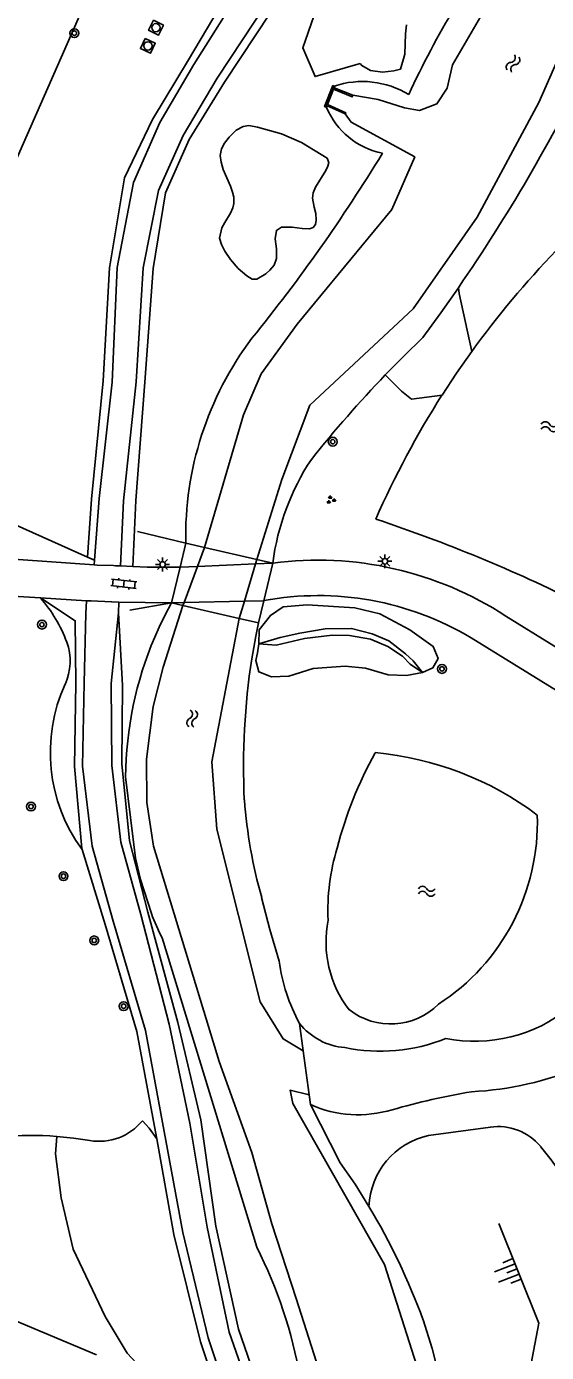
# Model space of a CAD drawing. Extents: x 136000 to 141014, y 402000 to 403500.
# Drawn here: x 138761.5 to 138808.4, y 402502.3 to 402621.6 of the extents above; entities that cross this region are included whole.
import ezdxf

# ---------------------------------------------------------------- set-up
doc = ezdxf.new("R2010")
doc.units = 0
for name, color, linetype in [('gg-afsc-hekwerk', 7, 'Continuous'), ('gg-knt-bovenkant onderkant talud', 7, 'Continuous'), ('gg-knt-onverhard', 7, 'Continuous'), ('gg-knt-verharding', 7, 'Continuous'), ('gg-knt-verharding niveau 01', 7, 'Continuous'), ('gg-kntw-bovenkant insteek waterloop', 7, 'Continuous'), ('gg-kntw-waterlijn', 7, 'Continuous'), ('gg-kwrk-kunstwerk', 7, 'Continuous'), ('gg-kwrk-kunstwerk niveau 01', 7, 'Continuous'), ('gt-grn-groengrens', 7, 'Continuous'), ('gt-grn-vlakafsluiter', 7, 'Continuous'), ('gt-symb-boom', 7, 'Continuous'), ('gt-symb-groenvak', 7, 'Continuous'), ('gt-symb-klinker verharding', 7, 'Continuous'), ('gt-symb-lichtmast', 7, 'Continuous'), ('gt-symb-rioolschacht', 7, 'Continuous'), ('gt-symb-talud symbool', 7, 'Continuous'), ('gt-symb-watersymbool', 7, 'Continuous')]:
    doc.layers.add(name, color=color, linetype=linetype)

# ---------------------------------------------------------------- blocks, each defined once
blk = doc.blocks.new('gt0-LMAST')
at = {"layer": 'gt-symb-lichtmast'}
for p, q in [((-0.18, 0.17), (-0.45, 0.44)), ((0, 0.25), (0, 0.62)), ((0.17, 0.17), (0.44, 0.44)), ((-0.25, 0), (-0.63, 0)), ((-0.18, -0.18), (-0.45, -0.45)), ((0, -0.25), (0, -0.63)), ((0.44, -0.45), (0.17, -0.18)), ((0.25, 0), (0.62, 0))]:
    blk.add_line(p, q, dxfattribs=at)
blk.add_circle((0, 0), 0.25, dxfattribs=at)
blk = doc.blocks.new('gt0-GRVAK')
at = {"layer": 'gt-symb-groenvak'}
for p, q in [((-0.11, 0.19), (-0.23, 0.24)), ((-0.18, 0.15), (0.09, 0.15)), ((-0.09, 0.21), (-0.16, 0.32)), ((-0.05, 0.21), (-0.05, 0.39)), ((0, 0.21), (0.06, 0.32)), ((0.02, 0.19), (0.13, 0.24)), ((0.26, -0.05), (0.2, 0.06)), ((0.31, -0.05), (0.31, 0.13)), ((0.35, -0.05), (0.41, 0.06)), ((-0.24, -0.23), (-0.36, -0.18)), ((-0.32, -0.26), (-0.05, -0.26)), ((-0.23, -0.21), (-0.29, -0.1)), ((-0.18, -0.2), (-0.18, -0.02)), ((-0.14, -0.21), (-0.07, -0.1)), ((-0.12, -0.23), (0, -0.18)), ((0.24, -0.07), (0.12, -0.02)), ((0.17, -0.11), (0.44, -0.11)), ((0.37, -0.07), (0.49, -0.02))]:
    blk.add_line(p, q, dxfattribs=at)
blk = doc.blocks.new('gt0-BOOM')
at = {"layer": 'gt-symb-boom'}
for radius in [0.4, 0.2]:
    blk.add_circle((0, 0), radius, dxfattribs=at)
blk = doc.blocks.new('gt0-WA')
at = {"layer": 'gt-symb-watersymbool'}
for centre, start, end in [((-0.32, 0.02), 28.0725, 151.9275), ((0.43, 0.42), 208.0725, 331.9275), ((-0.32, -0.43), 28.0725, 151.9275), ((0.43, -0.03), 208.0725, 331.9275)]:
    blk.add_arc(centre, 0.425, start, end, dxfattribs=at)
blk = doc.blocks.new('gt0-KL1')
at = {"layer": 'gt-symb-klinker verharding'}
for p, q in [((-1.15, 0.3), (1.15, 0.3)), ((-1, -0.3), (-1, 0.3)), ((-0.5, 0.3), (-0.5, 0.45)), ((0, -0.3), (0, 0.3)), ((0.5, 0.3), (0.5, 0.45)), ((1, -0.3), (1, 0.3)), ((-1.15, -0.3), (1.15, -0.3)), ((-0.5, -0.45), (-0.5, -0.3)), ((0.5, -0.45), (0.5, -0.3))]:
    blk.add_line(p, q, dxfattribs=at)
blk = doc.blocks.new('gt0-RS')
at = {"layer": 'gt-symb-rioolschacht'}
blk.add_lwpolyline([(-0.5, -0.5), (0.5, -0.5), (0.5, 0.5), (-0.5, 0.5)], close=True, dxfattribs=at)
blk.add_circle((0, 0), 0.375, dxfattribs=at)
blk = doc.blocks.new('gt0-TALUD_1')
at = {"layer": 'gt-symb-talud symbool'}
for p, q in [((-0.5, -2), (-0.5, 0)), ((0, -1), (0, 0)), ((-1, -1), (-1, 0)), ((0.5, -2), (0.5, 0)), ((1, -1), (1, 0))]:
    blk.add_line(p, q, dxfattribs=at)

msp = doc.modelspace()

# ---------------------------------------------------------------- linework, layer by layer
at = {"layer": 'gg-afsc-hekwerk'}
for p, q in [((138788.47, 402614.37), (138789.24, 402616.24)), ((138775.89, 402575.1), (138771.54, 402576.15)), ((138774.61, 402569.74), (138770.85, 402569.08)), ((138812.64, 402563.62), (138804.71, 402568.55))]:
    msp.add_line(p, q, dxfattribs=at)
msp.add_lwpolyline([(138801.61, 402566.58), (138809.28, 402561.86), (138818.29, 402555.99), (138819.82, 402555.02), (138821.79, 402553.5), (138830.89, 402545.71)], dxfattribs=at)
for centre, radius, start, end in [((138787.78, 402542.59), 30.99, 56.8767, 97.527), ((138787.84, 402543.59), 26.8, 59.0724, 100.5909)]:
    msp.add_arc(centre, radius, start, end, dxfattribs=at)
at = {"layer": 'gg-knt-bovenkant onderkant talud'}
msp.add_line((138803.33, 402522.55), (138797.77, 402521.78), dxfattribs=at)
for points in [[(138797.22, 402563.46), (138796.36, 402564.53), (138795.68, 402565.14), (138794.18, 402566.32), (138792.68, 402566.95), (138790.82, 402567.44), (138788.45, 402567.39), (138786.17, 402567.02), (138784.38, 402566.63), (138782.47, 402566.05)], [(138782.47, 402566.05), (138784.03, 402565.92), (138786.59, 402566.53), (138789.07, 402566.83), (138790.63, 402566.8), (138792.53, 402566.47), (138794.09, 402565.8), (138795.42, 402564.95), (138796.09, 402564.22), (138797.22, 402563.46)], [(138764.26, 402521.71), (138765.76, 402521.56), (138767.25, 402521.34)], [(138804.1, 402513.87), (138807.71, 402504.9), (138806.77, 402500)], [(138767.84, 402502.05), (138760.49, 402505.15), (138759.86, 402504.88), (138758.43, 402504.2), (138757.62, 402503.78), (138756.87, 402503.33), (138756.54, 402503.1), (138755.98, 402502.67), (138755.47, 402502.25)]]:
    msp.add_lwpolyline(points, dxfattribs=at)
for centre, radius, start, end in [((138753.44, 402561.9), 12.49, 20.1551, 41.5006), ((138760.47, 402564.48), 5, 335.4063, 20.1376), ((138778.43, 402556.26), 14.75, 155.3915, 216.2944), ((138768.1, 402526.27), 5, 260.2125, 320.8837), ((138804.01, 402517.6), 5, 40.0512, 97.8737), ((138761.92, 402490.49), 31.31, 85.715, 122.1402), ((138799.21, 402515.1), 6.84, 102.2237, 177.423), ((138784.58, 402501.26), 30.38, 16.7789, 40.0594)]:
    msp.add_arc(centre, radius, start, end, dxfattribs=at)
at = {"layer": 'gg-knt-onverhard'}
for p, q in [((138767.64, 402573.16), (138767.67, 402573.57)), ((138769.84, 402568.83), (138769.85, 402569.81))]:
    msp.add_line(p, q, dxfattribs=at)
for points in [[(138767.67, 402573.57), (138768.07, 402579.14), (138769.25, 402589.59), (138769.7, 402599.92), (138771.17, 402607.56), (138773.54, 402612.96), (138776.62, 402618.19), (138781.95, 402626.68), (138786.35, 402635.26), (138790.36, 402643.68), (138793.53, 402652.86), (138797.53, 402664.74), (138799.87, 402673.84), (138803.04, 402682.51), (138807.24, 402691.72), (138811.1, 402699.87), (138814.31, 402708.81), (138816.89, 402717.63), (138817.91, 402723.96)], [(138770, 402573.06), (138770.27, 402578.91), (138771.43, 402589.62), (138772.05, 402599.88), (138773.42, 402606.84), (138775.64, 402611.79), (138778.73, 402616.96), (138784.32, 402625.47), (138788.62, 402634.36), (138792.8, 402642.47), (138796.27, 402652.35), (138799.28, 402660.95), (138802.67, 402673.17), (138803.67, 402676.2), (138806.6, 402685.64), (138810.76, 402693.6), (138814.59, 402702.36), (138817.29, 402710.65), (138820.55, 402719.89), (138824.19, 402722.95)], [(138782.82, 402488.35), (138782.27, 402490.86), (138780.16, 402496.8), (138777.9, 402503.57), (138775.61, 402513.05), (138772.26, 402531.24), (138769.35, 402541.09), (138767.46, 402547.82), (138766.59, 402555.03), (138766.73, 402562.53), (138766.88, 402568.78), (138766.95, 402569.93)], [(138782.09, 402497.59), (138779.8, 402504.08), (138777.81, 402513.55), (138776.26, 402522.91), (138774.39, 402531.82), (138771.85, 402541.67), (138770.04, 402548.18), (138769.22, 402555.11), (138769.17, 402562.47), (138769.84, 402568.83)]]:
    msp.add_lwpolyline(points, dxfattribs=at)
at = {"layer": 'gg-knt-verharding'}
for p, q in [((138767.64, 402573.16), (138767.9, 402573.14)), ((138767.9, 402573.14), (138769.39, 402573.09)), ((138769.39, 402573.09), (138769.57, 402573.08)), ((138769.57, 402573.08), (138770, 402573.06)), ((138770, 402573.06), (138771.11, 402573.01)), ((138762.8, 402570.18), (138766.95, 402569.93)), ((138766.95, 402569.93), (138767.35, 402569.91)), ((138767.35, 402569.91), (138769.2, 402569.82)), ((138769.2, 402569.82), (138769.23, 402569.82)), ((138769.85, 402569.81), (138769.23, 402569.82)), ((138774.61, 402569.74), (138769.85, 402569.81))]:
    msp.add_line(p, q, dxfattribs=at)
for points in [[(138755.38, 402579.04), (138753.22, 402574.4), (138754.11, 402574.05), (138759.08, 402573.77), (138767.64, 402573.16)], [(138771.11, 402573.01), (138772.4, 402572.95), (138775.37, 402572.94)], [(138750.87, 402570.64), (138752.83, 402570.79), (138762.8, 402570.18)]]:
    msp.add_lwpolyline(points, dxfattribs=at)
at = {"layer": 'gg-knt-verharding niveau 01'}
for p, q in [((138775.37, 402572.94), (138776.95, 402573.01)), ((138776.95, 402573.01), (138782.18, 402573.25)), ((138782.18, 402573.25), (138783.72, 402573.32)), ((138774.61, 402569.74), (138775.73, 402569.77)), ((138775.73, 402569.77), (138781.17, 402569.89)), ((138781.17, 402569.89), (138782.91, 402569.93))]:
    msp.add_line(p, q, dxfattribs=at)
at = {"layer": 'gg-kntw-bovenkant insteek waterloop'}
msp.add_line((138773.76, 402539.57), (138782.28, 402511.74), dxfattribs=at)
for points in [[(138800.45, 402598.1), (138798.87, 402595.85), (138797.25, 402593.62), (138795.53, 402591.95), (138793.86, 402590.25)], [(138801.65, 402592.36), (138800.28, 402590.41), (138798.98, 402588.42)], [(138774.61, 402569.74), (138774.03, 402568.66), (138773.49, 402567.56), (138773.09, 402566.65)], [(138782.43, 402567.94), (138782.2, 402566.74), (138781.84, 402564.7)], [(138772.79, 402541.77), (138771.8, 402544.82), (138771.36, 402546.75), (138770.47, 402554.07)], [(138784.3, 402537.48), (138783.45, 402540.33), (138782.72, 402543.2)], [(138787.11, 402524.58), (138789.81, 402519.33), (138791.14, 402517.4), (138792.38, 402515.41)], [(138798.76, 402500), (138798.09, 402502.61), (138797.27, 402505.19)]]:
    msp.add_lwpolyline(points, dxfattribs=at)
for centre, radius, start, end in [((138870.01, 402581.27), 81.56, 142.6643, 155.2019), ((138672.48, 402686.34), 155.44, 325.4117, 334.0543), ((138791.8, 402608.7), 7.96, 58.3579, 108.7282), ((138795.03, 402617.07), 7.02, 202.9427, 258.257), ((138665.52, 402688.14), 149.93, 320.8837, 328.6776), ((138868.79, 402543.89), 82.8, 135.9695, 144.1767), ((138805.55, 402575.7), 29.67, 143.0289, 181.1703), ((138872.75, 402514.39), 109.44, 136.1226, 141.417), ((138868.78, 402543.9), 82.8, 147.4692, 156.233), ((138805.94, 402570.34), 22.42, 146.7051, 172.3753), ((138748.53, 402443.27), 141.19, 63.5795, 71.6366), ((138803.1, 402553.84), 32.63, 156.8825, 179.597), ((138844.21, 402555.02), 63.12, 171.1766, 182.7358), ((138824.81, 402538.55), 36.44, 150.9412, 165.5182), ((138790.36, 402527.72), 28.65, 53.1056, 84.7894), ((138825.68, 402555.32), 44.63, 184.2621, 195.7583), ((138788.03, 402550.01), 19.54, 302.9221, 1.8109), ((138807.57, 402542.09), 18.88, 162.8344, 182.7633), ((138803.26, 402553.92), 32.81, 201.7468, 205.9459), ((138798.6, 402539.24), 10.08, 168.9035, 217.4095), ((138800.72, 402539.76), 16.58, 187.906, 208.4112), ((138794.35, 402537.9), 6.07, 231.866, 315.0988), ((138801.91, 402543.84), 13.57, 258.9655, 308.8545), ((138790.69, 402535.5), 5.82, 218.511, 265.3556), ((138793.39, 402545.35), 15.97, 258.5348, 291.778), ((138800.2, 402554.99), 29.29, 272.8025, 292.818), ((138812.82, 402459.94), 66.74, 99.6426, 105.9452), ((138791.42, 402534.28), 10.62, 246.0579, 286.772), ((138741.54, 402484.83), 59.33, 20.0637, 31.0217), ((138744.43, 402492.62), 42.41, 10.0252, 26.8037)]:
    msp.add_arc(centre, radius, start, end, dxfattribs=at)
at = {"layer": 'gg-kntw-waterlijn'}
for p, q in [((138777.58, 402574.71), (138776.95, 402573.01)), ((138782.3, 402573.64), (138782.18, 402573.25)), ((138776.95, 402573.01), (138775.73, 402569.77)), ((138782.18, 402573.25), (138781.17, 402569.89)), ((138775.73, 402569.77), (138775.63, 402569.5)), ((138781.17, 402569.89), (138780.7, 402568.34))]:
    msp.add_line(p, q, dxfattribs=at)
for points in [[(138827.01, 402716.77), (138823.7, 402705.63), (138814.82, 402685.21), (138812.03, 402675.02), (138810.49, 402663.06), (138810.52, 402656.35), (138810.98, 402648.92), (138813.02, 402641.59), (138813.63, 402636.57), (138813.42, 402633.24), (138810.22, 402627.01), (138810.33, 402620.78), (138807.69, 402614.76), (138802.13, 402604.46), (138796.37, 402596.2), (138787.06, 402587.54), (138784.53, 402580.84), (138782.3, 402573.64)], [(138790.94, 402615.42), (138793.22, 402615.05), (138795.59, 402614.28), (138796.93, 402614.06), (138798.52, 402614.64), (138799.44, 402616.06), (138799.93, 402618.15), (138804.11, 402625.39)], [(138777.58, 402574.71), (138781.09, 402586.67), (138782.68, 402590.34), (138785.91, 402594.82), (138794.46, 402605.14), (138796.52, 402609.87), (138790.8, 402612.99), (138790.26, 402613.76)], [(138788.37, 402499.24), (138785.82, 402507.13), (138783.65, 402513.84), (138781.84, 402520.27), (138778.9, 402528.44), (138775.05, 402541.06), (138772.99, 402547.83), (138772.37, 402551.78), (138772.34, 402555.67), (138772.96, 402560.42), (138773.85, 402563.96), (138775.63, 402569.5)], [(138780.7, 402568.34), (138778.24, 402555.44), (138778.7, 402549.37), (138782.58, 402533.83), (138784.67, 402530.49), (138786.46, 402529.42)], [(138786.99, 402525.46), (138785.28, 402525.86), (138785.52, 402524.68), (138793.8, 402510.19), (138796.9, 402500.4)]]:
    msp.add_lwpolyline(points, dxfattribs=at)
at = {"layer": 'gg-kwrk-kunstwerk'}
msp.add_line((138788.56, 402614.33), (138788.47, 402614.37), dxfattribs=at)
for points in [[(138788.47, 402614.37), (138788.39, 402614.4), (138789.14, 402616.29), (138789.24, 402616.24)], [(138790.94, 402615.42), (138790.89, 402615.28), (138789.21, 402615.96), (138788.66, 402614.58), (138790.3, 402613.85), (138790.26, 402613.76)], [(138789.24, 402616.24), (138789.32, 402616.21), (138789.27, 402616.09), (138790.94, 402615.42)], [(138790.26, 402613.76), (138788.62, 402614.48), (138788.56, 402614.33)]]:
    msp.add_lwpolyline(points, dxfattribs=at)
at = {"layer": 'gg-kwrk-kunstwerk niveau 01'}
for p, q in [((138775.89, 402575.1), (138775.37, 402572.94)), ((138777.58, 402574.71), (138775.89, 402575.1)), ((138782.3, 402573.64), (138777.58, 402574.71)), ((138783.72, 402573.32), (138782.3, 402573.64)), ((138775.37, 402572.94), (138774.61, 402569.74)), ((138782.91, 402569.93), (138783.72, 402573.32)), ((138782.43, 402567.94), (138782.91, 402569.93)), ((138774.61, 402569.74), (138775.63, 402569.5)), ((138775.63, 402569.5), (138780.7, 402568.34)), ((138780.7, 402568.34), (138782.43, 402567.94))]:
    msp.add_line(p, q, dxfattribs=at)
at = {"layer": 'gt-grn-groengrens'}
for p, q in [((138756.79, 402600.98), (138812.66, 402727.75)), ((138767.03, 402573.86), (138755.38, 402579.04)), ((138767.67, 402573.57), (138767.03, 402573.86))]:
    msp.add_line(p, q, dxfattribs=at)
for points in [[(138817.91, 402723.96), (138816.25, 402717.83), (138813.78, 402708.83), (138810.57, 402700.08), (138806.5, 402691.95), (138802.37, 402682.66), (138798.7, 402673.82), (138796.12, 402664.73), (138792.96, 402655.95), (138789.47, 402646.47), (138785.87, 402637.87), (138781.09, 402626.97), (138776.14, 402618.61), (138772.9, 402613.24), (138770.36, 402607.99), (138769.03, 402599.9), (138768.46, 402589.72), (138767.4, 402579.07), (138767.03, 402573.86)], [(138795.94, 402645.37), (138795.1, 402643.47), (138791.57, 402634.83), (138784.97, 402625.05), (138779.37, 402616.59), (138776.19, 402611.43), (138774.06, 402606.63), (138772.94, 402599.84), (138772.2, 402589.6), (138771.39, 402578.94), (138771.11, 402573.01)], [(138787.42, 402622.53), (138786.43, 402619.69), (138787.54, 402617.1), (138791.6, 402618.27)], [(138791.6, 402618.27), (138791.74, 402618.1), (138792.53, 402617.64), (138793.6, 402617.49), (138794.62, 402617.62), (138795.24, 402617.78), (138795.62, 402619.13), (138795.69, 402620.94), (138795.77, 402621.77)], [(138779.92, 402600.64), (138780.62, 402599.83), (138781.4, 402599.18), (138781.86, 402598.88), (138782.3, 402598.86), (138783.09, 402599.34), (138783.47, 402599.69), (138783.85, 402600.12), (138784.07, 402600.72), (138784.05, 402601.61), (138783.95, 402602.5), (138784.06, 402603.25), (138784.5, 402603.56), (138785.46, 402603.54), (138786.37, 402603.42), (138787.03, 402603.41), (138787.36, 402603.52), (138787.58, 402603.78), (138787.65, 402604.18), (138787.59, 402604.78), (138787.45, 402605.35), (138787.31, 402606.15), (138787.36, 402606.64), (138787.58, 402607.15), (138788.52, 402608.66), (138788.7, 402609.03), (138788.77, 402609.36), (138788.63, 402609.75), (138786.31, 402611.18), (138784.5, 402611.95), (138782.35, 402612.54), (138781.57, 402612.7), (138781.05, 402612.6), (138780.44, 402612.27), (138780.18, 402612.05), (138779.8, 402611.66), (138779.37, 402611.11), (138779.11, 402610.61), (138779, 402610.01), (138779.07, 402609.39), (138779.27, 402608.73), (138779.91, 402607.25), (138780.11, 402606.71), (138780.21, 402606.24), (138780.23, 402605.69), (138780.13, 402605.28), (138779.92, 402604.82), (138779.42, 402603.97), (138779.15, 402603.49), (138778.94, 402602.57), (138779.11, 402602), (138779.42, 402601.38), (138779.92, 402600.64)], [(138801.65, 402592.36), (138800.53, 402597.57), (138800.45, 402598.1)], [(138793.86, 402590.25), (138795.33, 402588.78), (138796.21, 402588.07), (138798.98, 402588.42)], [(138766.54, 402547.53), (138766.51, 402547.63), (138765.86, 402555.01), (138765.97, 402562.51), (138765.93, 402568.12), (138762.8, 402570.18)], [(138785.93, 402489.03), (138785.35, 402491.46), (138782.89, 402497.85), (138780.65, 402504.37), (138778.61, 402513.64), (138777.24, 402523.2), (138775.18, 402531.95), (138772.46, 402541.89), (138770.82, 402548.31), (138770.14, 402555.25), (138770.2, 402562.31), (138769.84, 402568.83)], [(138782.47, 402566.05), (138782.51, 402567.3), (138783.51, 402568.61), (138784.67, 402569.37), (138786.83, 402569.56), (138791.11, 402569.28), (138793.36, 402568.74), (138796.07, 402567.3), (138798.18, 402565.82), (138798.62, 402564.72), (138798.16, 402563.9), (138797.22, 402563.46)], [(138797.22, 402563.46), (138795.78, 402563.21), (138794.13, 402563.27), (138792.09, 402563.87), (138790.24, 402564.05), (138787.35, 402563.83), (138785.18, 402563.15), (138783.61, 402563.07), (138782.48, 402563.52), (138782.21, 402564.54), (138782.35, 402565.25), (138782.47, 402566.05)], [(138773.28, 402521.49), (138773.17, 402522.12), (138771.48, 402531.16), (138768.64, 402540.77), (138766.54, 402547.53)], [(138773.28, 402521.49), (138772.59, 402522.46), (138771.98, 402523.11)], [(138764.26, 402521.71), (138764.16, 402520.15), (138764.66, 402516.18), (138765.73, 402511.55), (138768.62, 402505.51), (138770.61, 402502.21), (138772.67, 402499.97), (138774.74, 402498.65), (138777.3, 402498.57), (138778.21, 402499.48), (138778.36, 402499.79)], [(138778.36, 402499.79), (138777.21, 402503.22), (138774.8, 402512.88), (138773.28, 402521.49)]]:
    msp.add_lwpolyline(points, dxfattribs=at)
at = {"layer": 'gt-grn-vlakafsluiter'}
for p, q in [((138786.14, 402531.88), (138786.46, 402529.42)), ((138786.46, 402529.42), (138786.99, 402525.46)), ((138786.99, 402525.46), (138787.11, 402524.58))]:
    msp.add_line(p, q, dxfattribs=at)

# ---------------------------------------------------------------- block references
at = {"layer": 'gt-symb-boom'}
for p in [(138765.85, 402621.01), (138789.13, 402584.24), (138762.93, 402567.78), (138798.97, 402563.79), (138761.94, 402551.4), (138764.87, 402545.13), (138767.64, 402539.35), (138770.29, 402533.43)]:
    msp.add_blockref('gt0-BOOM', p, dxfattribs=at)
at = {"layer": 'gt-symb-groenvak'}
msp.add_blockref('gt0-GRVAK', (138788.95, 402579), dxfattribs=at)
at = {"layer": 'gt-symb-klinker verharding', "rotation": 173.33703637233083}
msp.add_blockref('gt0-KL1', (138770.3, 402571.45), dxfattribs=at)
at = {"layer": 'gt-symb-lichtmast'}
for p in [(138773.8, 402573.19), (138793.83, 402573.48)]:
    msp.add_blockref('gt0-LMAST', p, dxfattribs=at)
at = {"layer": 'gt-symb-rioolschacht'}
for p, rotation in [((138773.2, 402621.51), -115.97571465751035), ((138772.47, 402619.87), -115.07917899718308)]:
    msp.add_blockref('gt0-RS', p, dxfattribs=dict(at, rotation=rotation))
at = {"layer": 'gt-symb-talud symbool', "xscale": 1.0001564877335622, "yscale": 1.0001564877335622, "rotation": -68.10284942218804}
msp.add_blockref('gt0-TALUD_1', (138805.74, 402509.79), dxfattribs=at)
at = {"layer": 'gt-symb-watersymbool'}
for p, rotation in [((138805.4, 402618.33), -115.97571465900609), ((138776.47, 402559.37), -94.53052056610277)]:
    msp.add_blockref('gt0-WA', p, dxfattribs=dict(at, rotation=rotation))
for p in [(138808.6, 402585.59), (138797.54, 402543.78)]:
    msp.add_blockref('gt0-WA', p, dxfattribs=at)

doc.saveas('drawing.dxf')
